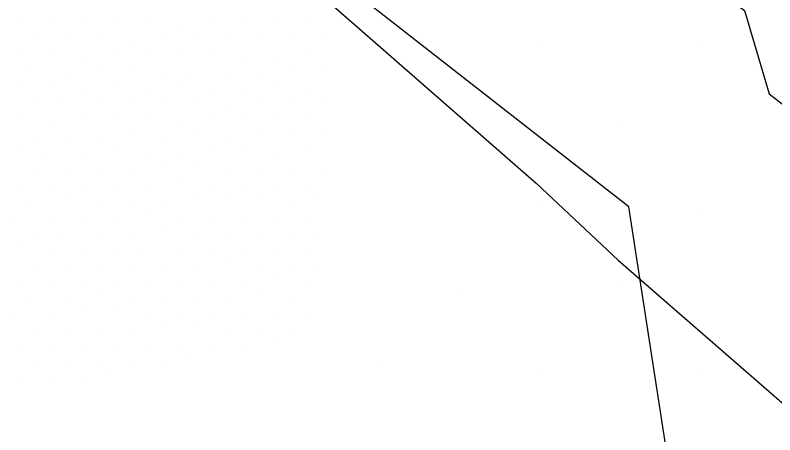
# Model space of a CAD drawing. Extents: x 1602514 to 1609837, y 863887 to 871157.
# Drawn here: x 1606845.2 to 1606945.2, y 865338.7 to 865394 of the extents above; entities that cross this region are included whole.
import ezdxf

# ---------------------------------------------------------------- set-up
doc = ezdxf.new("R2010")
doc.units = 0
for name, color, linetype in [('Survey-Entrances', 7, 'Continuous'), ('Survey-Spot dirt', 7, 'Continuous'), ('Survey-Vegetation trees', 7, 'Continuous')]:
    doc.layers.add(name, color=color, linetype=linetype)

msp = doc.modelspace()

# ---------------------------------------------------------------- linework, layer by layer
at = {"layer": 'Survey-Entrances'}
for points in [[(1606585.26, 865664.88), (1606641.47, 865621.48), (1606674.21, 865593.27), (1606717.11, 865544.98), (1606748.95, 865516.78), (1606776.49, 865493.69), (1606799.48, 865480.77), (1606824.99, 865455.49), (1606864.88, 865414.68), (1606913.79, 865371.84), (1606924.6, 865361.69), (1606966.11, 865325.6), (1606991.46, 865299.1), (1607016.4, 865278.37), (1607030.86, 865269.84)], [(1606585.26, 865664.88), (1606641.47, 865621.48), (1606674.21, 865593.27), (1606717.11, 865544.98), (1606748.95, 865516.78), (1606776.49, 865493.69), (1606799.48, 865480.77), (1606824.99, 865455.49), (1606864.88, 865414.68), (1606913.79, 865371.84), (1606924.6, 865361.69), (1606966.11, 865325.6), (1606991.46, 865299.1), (1607016.4, 865278.37), (1607030.86, 865269.84)], [(1606618.1, 865655.29), (1606648.73, 865633.02), (1606673.75, 865610.5), (1606697.55, 865586.85), (1606731.76, 865549.37), (1606759.78, 865522.39), (1606787.97, 865503.61), (1606824.21, 865480.71), (1606848.36, 865459.26), (1606893.86, 865423.82), (1606931.71, 865401.63), (1606941.26, 865394.58), (1606944.51, 865383.6), (1606987.97, 865349.95), (1607034.28, 865308.49), (1607044.98, 865297.89)], [(1606618.1, 865655.29), (1606648.73, 865633.02), (1606673.75, 865610.5), (1606697.55, 865586.85), (1606731.76, 865549.37), (1606759.78, 865522.39), (1606787.97, 865503.61), (1606824.21, 865480.71), (1606848.36, 865459.26), (1606893.86, 865423.82), (1606931.71, 865401.63), (1606941.26, 865394.58), (1606944.51, 865383.6), (1606987.97, 865349.95), (1607034.28, 865308.49), (1607044.98, 865297.89)]]:
    msp.add_lwpolyline(points, dxfattribs=at)
at = {"layer": 'Survey-Spot dirt'}
for p, q in [((1606845.34, 865392.92), (1606845.34, 865392.92)), ((1606845.34, 865392.92), (1606845.34, 865392.92)), ((1606849.69, 865392.87), (1606849.69, 865392.87)), ((1606849.69, 865392.87), (1606849.69, 865392.87)), ((1606853.96, 865392.91), (1606853.96, 865392.91)), ((1606853.96, 865392.91), (1606853.96, 865392.91)), ((1606858.14, 865392.9), (1606858.14, 865392.9)), ((1606858.14, 865392.9), (1606858.14, 865392.9)), ((1606871, 865392.92), (1606871, 865392.92)), ((1606871, 865392.92), (1606871, 865392.92)), ((1606879.22, 865392.9), (1606879.22, 865392.9)), ((1606879.22, 865392.9), (1606879.22, 865392.9)), ((1606883.45, 865393), (1606883.45, 865393)), ((1606883.45, 865393), (1606883.45, 865393)), ((1606862.35, 865392.85), (1606862.35, 865392.85)), ((1606862.35, 865392.85), (1606862.35, 865392.85)), ((1606866.6, 865392.78), (1606866.6, 865392.78)), ((1606866.6, 865392.78), (1606866.6, 865392.78)), ((1606875, 865392.84), (1606875, 865392.84)), ((1606875, 865392.84), (1606875, 865392.84)), ((1606847.53, 865390.88), (1606847.53, 865390.88)), ((1606847.53, 865390.88), (1606847.53, 865390.88)), ((1606856.21, 865390.91), (1606856.21, 865390.91)), ((1606856.21, 865390.91), (1606856.21, 865390.91)), ((1606881.4, 865390.97), (1606881.4, 865390.97)), ((1606881.4, 865390.97), (1606881.4, 865390.97)), ((1606885.57, 865390.86), (1606885.57, 865390.86)), ((1606885.57, 865390.86), (1606885.57, 865390.86)), ((1606851.68, 865390.78), (1606851.68, 865390.78)), ((1606851.68, 865390.78), (1606851.68, 865390.78)), ((1606860.31, 865390.68), (1606860.31, 865390.68)), ((1606860.31, 865390.68), (1606860.31, 865390.68)), ((1606864.39, 865390.75), (1606864.39, 865390.75)), ((1606864.39, 865390.75), (1606864.39, 865390.75)), ((1606868.75, 865390.8), (1606868.75, 865390.8)), ((1606868.75, 865390.8), (1606868.75, 865390.8)), ((1606873.03, 865390.75), (1606873.03, 865390.75)), ((1606873.03, 865390.75), (1606873.03, 865390.75)), ((1606877.37, 865390.82), (1606877.37, 865390.82)), ((1606877.37, 865390.82), (1606877.37, 865390.82)), ((1606914.37, 865389.78), (1606914.37, 865389.78)), ((1606914.37, 865389.78), (1606914.37, 865389.78)), ((1606935.7, 865389.74), (1606935.7, 865389.74)), ((1606935.7, 865389.74), (1606935.7, 865389.74)), ((1606845.47, 865388.67), (1606845.47, 865388.67)), ((1606845.47, 865388.67), (1606845.47, 865388.67)), ((1606849.66, 865388.77), (1606849.66, 865388.77)), ((1606849.66, 865388.77), (1606849.66, 865388.77)), ((1606854.02, 865388.5), (1606854.02, 865388.5)), ((1606854.02, 865388.5), (1606854.02, 865388.5)), ((1606858.06, 865388.6), (1606858.06, 865388.6)), ((1606858.06, 865388.6), (1606858.06, 865388.6)), ((1606862.28, 865388.78), (1606862.28, 865388.78)), ((1606862.28, 865388.78), (1606862.28, 865388.78)), ((1606866.51, 865388.62), (1606866.51, 865388.62)), ((1606866.51, 865388.62), (1606866.51, 865388.62)), ((1606870.8, 865388.66), (1606870.8, 865388.66)), ((1606870.8, 865388.66), (1606870.8, 865388.66)), ((1606875.11, 865388.57), (1606875.11, 865388.57)), ((1606875.11, 865388.57), (1606875.11, 865388.57)), ((1606879.33, 865388.55), (1606879.33, 865388.55)), ((1606879.33, 865388.55), (1606879.33, 865388.55)), ((1606883.51, 865388.79), (1606883.51, 865388.79)), ((1606883.51, 865388.79), (1606883.51, 865388.79)), ((1606847.36, 865386.56), (1606847.36, 865386.56)), ((1606847.36, 865386.56), (1606847.36, 865386.56)), ((1606851.71, 865386.47), (1606851.71, 865386.47)), ((1606851.71, 865386.47), (1606851.71, 865386.47)), ((1606855.92, 865386.49), (1606855.92, 865386.49)), ((1606855.92, 865386.49), (1606855.92, 865386.49)), ((1606860.21, 865386.64), (1606860.21, 865386.64)), ((1606860.21, 865386.64), (1606860.21, 865386.64)), ((1606864.52, 865386.38), (1606864.52, 865386.38)), ((1606864.52, 865386.38), (1606864.52, 865386.38)), ((1606868.44, 865386.44), (1606868.44, 865386.44)), ((1606868.44, 865386.44), (1606868.44, 865386.44)), ((1606873, 865386.47), (1606873, 865386.47)), ((1606873, 865386.47), (1606873, 865386.47)), ((1606877.19, 865386.48), (1606877.19, 865386.48)), ((1606877.19, 865386.48), (1606877.19, 865386.48)), ((1606881.28, 865386.6), (1606881.28, 865386.6)), ((1606881.28, 865386.6), (1606881.28, 865386.6)), ((1606885.71, 865386.51), (1606885.71, 865386.51)), ((1606885.71, 865386.51), (1606885.71, 865386.51)), ((1606845.5, 865384.57), (1606845.5, 865384.57)), ((1606845.5, 865384.57), (1606845.5, 865384.57)), ((1606849.62, 865384.38), (1606849.62, 865384.38)), ((1606849.62, 865384.38), (1606849.62, 865384.38)), ((1606853.82, 865384.33), (1606853.82, 865384.33)), ((1606853.82, 865384.33), (1606853.82, 865384.33)), ((1606858.12, 865384.48), (1606858.12, 865384.48)), ((1606858.12, 865384.48), (1606858.12, 865384.48)), ((1606862.27, 865384.27), (1606862.27, 865384.27)), ((1606862.27, 865384.27), (1606862.27, 865384.27)), ((1606866.49, 865384.5), (1606866.49, 865384.5)), ((1606866.49, 865384.5), (1606866.49, 865384.5)), ((1606870.78, 865384.32), (1606870.78, 865384.32)), ((1606870.78, 865384.32), (1606870.78, 865384.32)), ((1606875.11, 865384.27), (1606875.11, 865384.27)), ((1606875.11, 865384.27), (1606875.11, 865384.27)), ((1606879.41, 865384.5), (1606879.41, 865384.5)), ((1606879.41, 865384.5), (1606879.41, 865384.5)), ((1606883.65, 865384.33), (1606883.65, 865384.33)), ((1606883.65, 865384.33), (1606883.65, 865384.33)), ((1606847.54, 865382.3), (1606847.54, 865382.3)), ((1606847.54, 865382.3), (1606847.54, 865382.3)), ((1606851.57, 865382.32), (1606851.57, 865382.32)), ((1606851.57, 865382.32), (1606851.57, 865382.32)), ((1606855.96, 865382.31), (1606855.96, 865382.31)), ((1606855.96, 865382.31), (1606855.96, 865382.31)), ((1606860.26, 865382.3), (1606860.26, 865382.3)), ((1606860.26, 865382.3), (1606860.26, 865382.3)), ((1606864.37, 865382.3), (1606864.37, 865382.3)), ((1606864.37, 865382.3), (1606864.37, 865382.3)), ((1606868.7, 865382.29), (1606868.7, 865382.29)), ((1606868.7, 865382.29), (1606868.7, 865382.29)), ((1606873.1, 865382.21), (1606873.1, 865382.21)), ((1606873.1, 865382.21), (1606873.1, 865382.21)), ((1606877.11, 865382.35), (1606877.11, 865382.35)), ((1606877.11, 865382.35), (1606877.11, 865382.35)), ((1606881.47, 865382.33), (1606881.47, 865382.33)), ((1606881.47, 865382.33), (1606881.47, 865382.33)), ((1606885.57, 865382.39), (1606885.57, 865382.39)), ((1606885.57, 865382.39), (1606885.57, 865382.39)), ((1606845.36, 865380.23), (1606845.36, 865380.23)), ((1606845.36, 865380.23), (1606845.36, 865380.23)), ((1606849.56, 865380.15), (1606849.56, 865380.15)), ((1606849.56, 865380.15), (1606849.56, 865380.15)), ((1606853.78, 865380.21), (1606853.78, 865380.21)), ((1606853.78, 865380.21), (1606853.78, 865380.21)), ((1606858.18, 865380.22), (1606858.18, 865380.22)), ((1606858.18, 865380.22), (1606858.18, 865380.22)), ((1606862.24, 865380.19), (1606862.24, 865380.19)), ((1606862.24, 865380.19), (1606862.24, 865380.19)), ((1606866.59, 865380.07), (1606866.59, 865380.07)), ((1606866.59, 865380.07), (1606866.59, 865380.07)), ((1606870.82, 865380.2), (1606870.82, 865380.2)), ((1606870.82, 865380.2), (1606870.82, 865380.2)), ((1606874.88, 865380.2), (1606874.88, 865380.2)), ((1606874.88, 865380.2), (1606874.88, 865380.2)), ((1606879.22, 865380.19), (1606879.22, 865380.19)), ((1606879.22, 865380.19), (1606879.22, 865380.19)), ((1606883.6, 865380.19), (1606883.6, 865380.19)), ((1606883.6, 865380.19), (1606883.6, 865380.19)), ((1606903.72, 865379.28), (1606903.72, 865379.28)), ((1606903.72, 865379.28), (1606903.72, 865379.28)), ((1606925.19, 865379.19), (1606925.19, 865379.19)), ((1606925.19, 865379.19), (1606925.19, 865379.19)), ((1606847.54, 865378.02), (1606847.54, 865378.02)), ((1606847.54, 865378.02), (1606847.54, 865378.02)), ((1606851.82, 865377.92), (1606851.82, 865377.92)), ((1606851.82, 865377.92), (1606851.82, 865377.92)), ((1606855.97, 865378.01), (1606855.97, 865378.01)), ((1606855.97, 865378.01), (1606855.97, 865378.01)), ((1606860.22, 865378.07), (1606860.22, 865378.07)), ((1606860.22, 865378.07), (1606860.22, 865378.07)), ((1606864.54, 865377.94), (1606864.54, 865377.94)), ((1606864.54, 865377.94), (1606864.54, 865377.94)), ((1606868.8, 865378.15), (1606868.8, 865378.15)), ((1606868.8, 865378.15), (1606868.8, 865378.15)), ((1606872.95, 865377.92), (1606872.95, 865377.92)), ((1606872.95, 865377.92), (1606872.95, 865377.92)), ((1606877.25, 865378.11), (1606877.25, 865378.11)), ((1606877.25, 865378.11), (1606877.25, 865378.11)), ((1606881.38, 865378.09), (1606881.38, 865378.09)), ((1606881.38, 865378.09), (1606881.38, 865378.09)), ((1606885.61, 865378.07), (1606885.61, 865378.07)), ((1606885.61, 865378.07), (1606885.61, 865378.07)), ((1606845.36, 865376.09), (1606845.36, 865376.09)), ((1606845.36, 865376.09), (1606845.36, 865376.09)), ((1606853.84, 865375.9), (1606853.84, 865375.9)), ((1606853.84, 865375.9), (1606853.84, 865375.9)), ((1606857.98, 865375.96), (1606857.98, 865375.96)), ((1606857.98, 865375.96), (1606857.98, 865375.96)), ((1606866.52, 865375.94), (1606866.52, 865375.94)), ((1606866.52, 865375.94), (1606866.52, 865375.94)), ((1606870.65, 865375.96), (1606870.65, 865375.96)), ((1606870.65, 865375.96), (1606870.65, 865375.96)), ((1606874.98, 865376), (1606874.98, 865376)), ((1606874.98, 865376), (1606874.98, 865376)), ((1606883.5, 865376.04), (1606883.5, 865376.04)), ((1606883.5, 865376.04), (1606883.5, 865376.04)), ((1606849.43, 865375.85), (1606849.43, 865375.85)), ((1606849.43, 865375.85), (1606849.43, 865375.85)), ((1606862.4, 865375.82), (1606862.4, 865375.82)), ((1606862.4, 865375.82), (1606862.4, 865375.82)), ((1606879.42, 865375.83), (1606879.42, 865375.83)), ((1606879.42, 865375.83), (1606879.42, 865375.83)), ((1606864.3, 865373.9), (1606864.3, 865373.9)), ((1606864.3, 865373.9), (1606864.3, 865373.9)), ((1606868.64, 865373.85), (1606868.64, 865373.85)), ((1606868.64, 865373.85), (1606868.64, 865373.85)), ((1606847.57, 865373.78), (1606847.57, 865373.78)), ((1606847.57, 865373.78), (1606847.57, 865373.78)), ((1606851.74, 865373.69), (1606851.74, 865373.69)), ((1606851.74, 865373.69), (1606851.74, 865373.69)), ((1606855.86, 865373.8), (1606855.86, 865373.8)), ((1606855.86, 865373.8), (1606855.86, 865373.8)), ((1606860.23, 865373.79), (1606860.23, 865373.79)), ((1606860.23, 865373.79), (1606860.23, 865373.79)), ((1606872.91, 865373.79), (1606872.91, 865373.79)), ((1606872.91, 865373.79), (1606872.91, 865373.79)), ((1606877.23, 865373.72), (1606877.23, 865373.72)), ((1606877.23, 865373.72), (1606877.23, 865373.72)), ((1606881.32, 865373.81), (1606881.32, 865373.81)), ((1606881.32, 865373.81), (1606881.32, 865373.81)), ((1606885.41, 865373.83), (1606885.41, 865373.83)), ((1606885.41, 865373.83), (1606885.41, 865373.83)), ((1606845.37, 865371.6), (1606845.37, 865371.6)), ((1606845.37, 865371.6), (1606845.37, 865371.6)), ((1606849.68, 865371.66), (1606849.68, 865371.66)), ((1606849.68, 865371.66), (1606849.68, 865371.66)), ((1606853.8, 865371.72), (1606853.8, 865371.72)), ((1606853.8, 865371.72), (1606853.8, 865371.72)), ((1606858.11, 865371.6), (1606858.11, 865371.6)), ((1606858.11, 865371.6), (1606858.11, 865371.6)), ((1606862.29, 865371.68), (1606862.29, 865371.68)), ((1606862.29, 865371.68), (1606862.29, 865371.68)), ((1606866.53, 865371.75), (1606866.53, 865371.75)), ((1606866.53, 865371.75), (1606866.53, 865371.75)), ((1606870.91, 865371.64), (1606870.91, 865371.64)), ((1606870.91, 865371.64), (1606870.91, 865371.64)), ((1606875.08, 865371.61), (1606875.08, 865371.61)), ((1606875.08, 865371.61), (1606875.08, 865371.61)), ((1606879.13, 865371.69), (1606879.13, 865371.69)), ((1606879.13, 865371.69), (1606879.13, 865371.69)), ((1606883.52, 865371.63), (1606883.52, 865371.63)), ((1606883.52, 865371.63), (1606883.52, 865371.63)), ((1606847.4, 865369.54), (1606847.4, 865369.54)), ((1606847.4, 865369.54), (1606847.4, 865369.54)), ((1606851.69, 865369.62), (1606851.69, 865369.62)), ((1606851.69, 865369.62), (1606851.69, 865369.62)), ((1606856.02, 865369.5), (1606856.02, 865369.5)), ((1606856.02, 865369.5), (1606856.02, 865369.5)), ((1606860.34, 865369.42), (1606860.34, 865369.42)), ((1606860.34, 865369.42), (1606860.34, 865369.42)), ((1606864.54, 865369.44), (1606864.54, 865369.44)), ((1606864.54, 865369.44), (1606864.54, 865369.44)), ((1606868.69, 865369.67), (1606868.69, 865369.67)), ((1606868.69, 865369.67), (1606868.69, 865369.67)), ((1606873, 865369.65), (1606873, 865369.65)), ((1606873, 865369.65), (1606873, 865369.65)), ((1606877.19, 865369.74), (1606877.19, 865369.74)), ((1606877.19, 865369.74), (1606877.19, 865369.74)), ((1606881.19, 865369.59), (1606881.19, 865369.59)), ((1606881.19, 865369.59), (1606881.19, 865369.59)), ((1606885.34, 865369.69), (1606885.34, 865369.69)), ((1606885.34, 865369.69), (1606885.34, 865369.69)), ((1606914.47, 865368.58), (1606914.47, 865368.58)), ((1606914.47, 865368.58), (1606914.47, 865368.58)), ((1606935.69, 865368.56), (1606935.69, 865368.56)), ((1606935.69, 865368.56), (1606935.69, 865368.56)), ((1606845.3, 865367.48), (1606845.3, 865367.48)), ((1606845.3, 865367.48), (1606845.3, 865367.48)), ((1606849.65, 865367.48), (1606849.65, 865367.48)), ((1606849.65, 865367.48), (1606849.65, 865367.48)), ((1606853.85, 865367.46), (1606853.85, 865367.46)), ((1606853.85, 865367.46), (1606853.85, 865367.46)), ((1606858.27, 865367.33), (1606858.27, 865367.33)), ((1606858.27, 865367.33), (1606858.27, 865367.33)), ((1606862.31, 865367.51), (1606862.31, 865367.51)), ((1606862.31, 865367.51), (1606862.31, 865367.51)), ((1606866.65, 865367.48), (1606866.65, 865367.48)), ((1606866.65, 865367.48), (1606866.65, 865367.48)), ((1606870.78, 865367.49), (1606870.78, 865367.49)), ((1606870.78, 865367.49), (1606870.78, 865367.49)), ((1606874.98, 865367.45), (1606874.98, 865367.45)), ((1606874.98, 865367.45), (1606874.98, 865367.45)), ((1606879.21, 865367.41), (1606879.21, 865367.41)), ((1606879.21, 865367.41), (1606879.21, 865367.41)), ((1606883.46, 865367.35), (1606883.46, 865367.35)), ((1606883.46, 865367.35), (1606883.46, 865367.35)), ((1606847.49, 865365.38), (1606847.49, 865365.38)), ((1606847.49, 865365.38), (1606847.49, 865365.38)), ((1606851.6, 865365.32), (1606851.6, 865365.32)), ((1606851.6, 865365.32), (1606851.6, 865365.32)), ((1606855.88, 865365.37), (1606855.88, 865365.37)), ((1606855.88, 865365.37), (1606855.88, 865365.37)), ((1606860.24, 865365.27), (1606860.24, 865365.27)), ((1606860.24, 865365.27), (1606860.24, 865365.27)), ((1606864.36, 865365.48), (1606864.36, 865365.48)), ((1606864.36, 865365.48), (1606864.36, 865365.48)), ((1606868.64, 865365.37), (1606868.64, 865365.37)), ((1606868.64, 865365.37), (1606868.64, 865365.37)), ((1606872.89, 865365.22), (1606872.89, 865365.22)), ((1606872.89, 865365.22), (1606872.89, 865365.22)), ((1606877.14, 865365.37), (1606877.14, 865365.37)), ((1606877.14, 865365.37), (1606877.14, 865365.37)), ((1606881.36, 865365.35), (1606881.36, 865365.35)), ((1606881.36, 865365.35), (1606881.36, 865365.35)), ((1606885.34, 865365.27), (1606885.34, 865365.27)), ((1606885.34, 865365.27), (1606885.34, 865365.27)), ((1606845.35, 865363.3), (1606845.35, 865363.3)), ((1606845.35, 865363.3), (1606845.35, 865363.3)), ((1606849.65, 865363.16), (1606849.65, 865363.16)), ((1606849.65, 865363.16), (1606849.65, 865363.16)), ((1606853.75, 865363.2), (1606853.75, 865363.2)), ((1606853.75, 865363.2), (1606853.75, 865363.2)), ((1606857.97, 865363.24), (1606857.97, 865363.24)), ((1606857.97, 865363.24), (1606857.97, 865363.24)), ((1606862.14, 865363.26), (1606862.14, 865363.26)), ((1606862.14, 865363.26), (1606862.14, 865363.26)), ((1606866.52, 865363.28), (1606866.52, 865363.28)), ((1606866.52, 865363.28), (1606866.52, 865363.28)), ((1606870.8, 865363.12), (1606870.8, 865363.12)), ((1606870.8, 865363.12), (1606870.8, 865363.12)), ((1606874.94, 865363.01), (1606874.94, 865363.01)), ((1606874.94, 865363.01), (1606874.94, 865363.01)), ((1606879.29, 865363.21), (1606879.29, 865363.21)), ((1606879.29, 865363.21), (1606879.29, 865363.21)), ((1606883.53, 865363.2), (1606883.53, 865363.2)), ((1606883.53, 865363.2), (1606883.53, 865363.2)), ((1606847.51, 865361.08), (1606847.51, 865361.08)), ((1606847.51, 865361.08), (1606847.51, 865361.08)), ((1606851.7, 865361.1), (1606851.7, 865361.1)), ((1606851.7, 865361.1), (1606851.7, 865361.1)), ((1606856.05, 865360.95), (1606856.05, 865360.95)), ((1606856.05, 865360.95), (1606856.05, 865360.95)), ((1606860.24, 865361.08), (1606860.24, 865361.08)), ((1606860.24, 865361.08), (1606860.24, 865361.08)), ((1606864.45, 865361.11), (1606864.45, 865361.11)), ((1606864.45, 865361.11), (1606864.45, 865361.11)), ((1606868.68, 865361.05), (1606868.68, 865361.05)), ((1606868.68, 865361.05), (1606868.68, 865361.05)), ((1606872.9, 865361.44), (1606872.9, 865361.44)), ((1606872.9, 865361.44), (1606872.9, 865361.44)), ((1606877.17, 865361.07), (1606877.17, 865361.07)), ((1606877.17, 865361.07), (1606877.17, 865361.07)), ((1606881.48, 865361.13), (1606881.48, 865361.13)), ((1606881.48, 865361.13), (1606881.48, 865361.13)), ((1606885.28, 865361), (1606885.28, 865361)), ((1606885.28, 865361), (1606885.28, 865361)), ((1606845.4, 865358.92), (1606845.4, 865358.92)), ((1606845.4, 865358.92), (1606845.4, 865358.92)), ((1606849.56, 865359), (1606849.56, 865359)), ((1606849.56, 865359), (1606849.56, 865359)), ((1606853.84, 865358.89), (1606853.84, 865358.89)), ((1606853.84, 865358.89), (1606853.84, 865358.89)), ((1606862.32, 865359.02), (1606862.32, 865359.02)), ((1606862.32, 865359.02), (1606862.32, 865359.02)), ((1606866.52, 865359.02), (1606866.52, 865359.02)), ((1606866.52, 865359.02), (1606866.52, 865359.02)), ((1606870.68, 865358.98), (1606870.68, 865358.98)), ((1606870.68, 865358.98), (1606870.68, 865358.98)), ((1606875.14, 865358.89), (1606875.14, 865358.89)), ((1606875.14, 865358.89), (1606875.14, 865358.89)), ((1606879.2, 865359.15), (1606879.2, 865359.15)), ((1606879.2, 865359.15), (1606879.2, 865359.15)), ((1606883.55, 865358.96), (1606883.55, 865358.96)), ((1606883.55, 865358.96), (1606883.55, 865358.96)), ((1606858.04, 865358.83), (1606858.04, 865358.83)), ((1606858.04, 865358.83), (1606858.04, 865358.83)), ((1606903.82, 865357.97), (1606903.82, 865357.97)), ((1606903.82, 865357.97), (1606903.82, 865357.97)), ((1606924.97, 865358.08), (1606924.97, 865358.08)), ((1606924.97, 865358.08), (1606924.97, 865358.08)), ((1606847.39, 865356.93), (1606847.39, 865356.93)), ((1606847.39, 865356.93), (1606847.39, 865356.93)), ((1606856.12, 865356.97), (1606856.12, 865356.97)), ((1606856.12, 865356.97), (1606856.12, 865356.97)), ((1606864.45, 865356.87), (1606864.45, 865356.87)), ((1606864.45, 865356.87), (1606864.45, 865356.87)), ((1606872.88, 865356.93), (1606872.88, 865356.93)), ((1606872.88, 865356.93), (1606872.88, 865356.93)), ((1606877.08, 865357.03), (1606877.08, 865357.03)), ((1606877.08, 865357.03), (1606877.08, 865357.03)), ((1606851.78, 865356.71), (1606851.78, 865356.71)), ((1606851.78, 865356.71), (1606851.78, 865356.71)), ((1606860.26, 865356.82), (1606860.26, 865356.82)), ((1606860.26, 865356.82), (1606860.26, 865356.82)), ((1606868.66, 865356.69), (1606868.66, 865356.69)), ((1606868.66, 865356.69), (1606868.66, 865356.69)), ((1606881.45, 865356.77), (1606881.45, 865356.77)), ((1606881.45, 865356.77), (1606881.45, 865356.77)), ((1606853.9, 865354.89), (1606853.9, 865354.89)), ((1606853.9, 865354.89), (1606853.9, 865354.89)), ((1606858.15, 865354.91), (1606858.15, 865354.91)), ((1606858.15, 865354.91), (1606858.15, 865354.91)), ((1606845.23, 865354.8), (1606845.23, 865354.8)), ((1606845.23, 865354.8), (1606845.23, 865354.8)), ((1606849.56, 865354.71), (1606849.56, 865354.71)), ((1606849.56, 865354.71), (1606849.56, 865354.71)), ((1606862.34, 865354.72), (1606862.34, 865354.72)), ((1606862.34, 865354.72), (1606862.34, 865354.72)), ((1606866.6, 865354.65), (1606866.6, 865354.65)), ((1606866.6, 865354.65), (1606866.6, 865354.65)), ((1606870.83, 865354.79), (1606870.83, 865354.79)), ((1606870.83, 865354.79), (1606870.83, 865354.79)), ((1606875.1, 865354.59), (1606875.1, 865354.59)), ((1606875.1, 865354.59), (1606875.1, 865354.59)), ((1606879.31, 865354.79), (1606879.31, 865354.79)), ((1606879.31, 865354.79), (1606879.31, 865354.79)), ((1606883.52, 865354.77), (1606883.52, 865354.77)), ((1606883.52, 865354.77), (1606883.52, 865354.77)), ((1606847.42, 865352.71), (1606847.42, 865352.71)), ((1606847.42, 865352.71), (1606847.42, 865352.71)), ((1606851.69, 865352.52), (1606851.69, 865352.52)), ((1606851.69, 865352.52), (1606851.69, 865352.52)), ((1606855.97, 865352.66), (1606855.97, 865352.66)), ((1606855.97, 865352.66), (1606855.97, 865352.66)), ((1606860.22, 865352.61), (1606860.22, 865352.61)), ((1606860.22, 865352.61), (1606860.22, 865352.61)), ((1606864.33, 865352.81), (1606864.33, 865352.81)), ((1606864.33, 865352.81), (1606864.33, 865352.81)), ((1606868.71, 865352.76), (1606868.71, 865352.76)), ((1606868.71, 865352.76), (1606868.71, 865352.76)), ((1606872.86, 865352.69), (1606872.86, 865352.69)), ((1606872.86, 865352.69), (1606872.86, 865352.69)), ((1606877.18, 865352.57), (1606877.18, 865352.57)), ((1606877.18, 865352.57), (1606877.18, 865352.57)), ((1606881.54, 865352.46), (1606881.54, 865352.46)), ((1606881.54, 865352.46), (1606881.54, 865352.46)), ((1606845.34, 865350.47), (1606845.34, 865350.47)), ((1606845.34, 865350.47), (1606845.34, 865350.47)), ((1606849.58, 865350.51), (1606849.58, 865350.51)), ((1606849.58, 865350.51), (1606849.58, 865350.51)), ((1606853.79, 865350.49), (1606853.79, 865350.49)), ((1606853.79, 865350.49), (1606853.79, 865350.49)), ((1606857.98, 865350.54), (1606857.98, 865350.54)), ((1606857.98, 865350.54), (1606857.98, 865350.54)), ((1606862.21, 865350.55), (1606862.21, 865350.55)), ((1606862.21, 865350.55), (1606862.21, 865350.55)), ((1606866.63, 865350.26), (1606866.63, 865350.26)), ((1606866.63, 865350.26), (1606866.63, 865350.26)), ((1606870.76, 865350.55), (1606870.76, 865350.55)), ((1606870.76, 865350.55), (1606870.76, 865350.55)), ((1606875.14, 865350.49), (1606875.14, 865350.49)), ((1606875.14, 865350.49), (1606875.14, 865350.49)), ((1606879.29, 865350.65), (1606879.29, 865350.65)), ((1606879.29, 865350.65), (1606879.29, 865350.65)), ((1606847.47, 865348.44), (1606847.47, 865348.44)), ((1606847.47, 865348.44), (1606847.47, 865348.44)), ((1606851.68, 865348.27), (1606851.68, 865348.27)), ((1606851.68, 865348.27), (1606851.68, 865348.27)), ((1606855.9, 865348.45), (1606855.9, 865348.45)), ((1606855.9, 865348.45), (1606855.9, 865348.45)), ((1606860.09, 865348.45), (1606860.09, 865348.45)), ((1606860.09, 865348.45), (1606860.09, 865348.45)), ((1606864.47, 865348.32), (1606864.47, 865348.32)), ((1606864.47, 865348.32), (1606864.47, 865348.32)), ((1606868.44, 865348.59), (1606868.44, 865348.59)), ((1606868.44, 865348.59), (1606868.44, 865348.59)), ((1606893.18, 865347.6), (1606893.18, 865347.6)), ((1606893.18, 865347.6), (1606893.18, 865347.6)), ((1606914.36, 865347.13), (1606914.36, 865347.13)), ((1606914.36, 865347.13), (1606914.36, 865347.13)), ((1606935.61, 865347.29), (1606935.61, 865347.29)), ((1606935.61, 865347.29), (1606935.61, 865347.29)), ((1606845.32, 865346.17), (1606845.32, 865346.17)), ((1606845.32, 865346.17), (1606845.32, 865346.17)), ((1606849.56, 865346.31), (1606849.56, 865346.31)), ((1606849.56, 865346.31), (1606849.56, 865346.31)), ((1606853.81, 865346.26), (1606853.81, 865346.26)), ((1606853.81, 865346.26), (1606853.81, 865346.26)), ((1606857.95, 865346.69), (1606857.95, 865346.69)), ((1606857.95, 865346.69), (1606857.95, 865346.69))]:
    msp.add_line(p, q, dxfattribs=at)
at = {"layer": 'Survey-Vegetation trees'}
msp.add_lwpolyline([(1606966.17, 865108.64), (1606926.01, 865368.72), (1606585.43, 865634.79), (1606394.19, 865784.98), (1606151.9, 865922.97), (1606027.71, 866037.32), (1605914.18, 866179.13), (1605665.45, 866233.32)], dxfattribs=at)
msp.add_lwpolyline([(1606966.17, 865108.64), (1606926.01, 865368.72), (1606585.43, 865634.79), (1606394.19, 865784.98), (1606151.9, 865922.97), (1606027.71, 866037.32), (1605914.18, 866179.13), (1605665.45, 866233.32)], dxfattribs=at)

doc.saveas('drawing.dxf')
